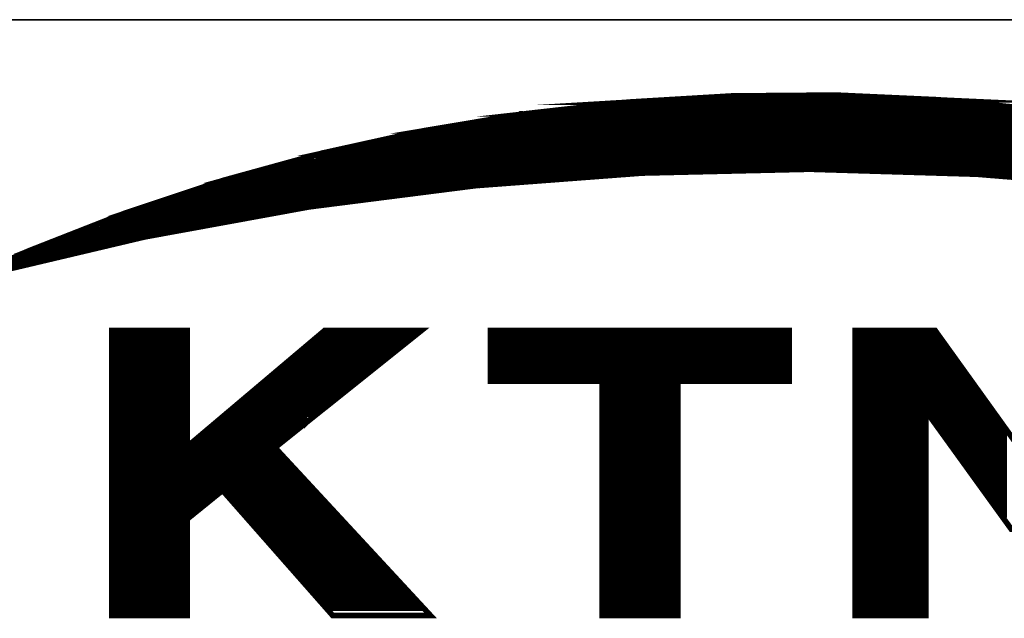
# Model space of a CAD drawing. Header units: millimetres. Extents: x 4497 to 11741, y 5958 to 12619.
# Tile 257 of 424: x 5432 to 5447, y 10687 to 10696. Entities that reach past the tile are written whole.
import ezdxf

# ---------------------------------------------------------------- set-up
doc = ezdxf.new("R2010")
doc.units = ezdxf.units.MM
doc.header["$LTSCALE"] = 0.8
doc.layers.get('0').update_dxf_attribs({"linetype": 'CONTINUOUS', "lineweight": 0})

# ---------------------------------------------------------------- blocks, each defined once
blk = doc.blocks.new('SMOOTH_0$0254')
at = {"const_width": 0.0127}
blk.add_lwpolyline([(-0.00635, 0, 1), (0.00635, 0, 1)], format="xyb", close=True, dxfattribs=at)
blk = doc.blocks.new('logo')
at = {"color": 7, "const_width": 0.3380740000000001}
for points in [[(-3495.641256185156, 5338.044347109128), (-3491.639675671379, 5339.830451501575), (-3485.860544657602, 5342.097428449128), (-3479.969875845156, 5344.063883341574), (-3473.984643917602, 5345.712619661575), (-3467.913597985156, 5347.052217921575), (-3461.790997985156, 5348.074097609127), (-3455.625486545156, 5348.769598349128), (-3449.425590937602, 5349.138862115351), (-3443.217123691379, 5349.190336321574), (-3437.008665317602, 5348.907010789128), (-3430.834528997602, 5348.305922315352)], [(-3424.737759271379, 5343.625939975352), (-3434.741670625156, 5344.441674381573), (-3444.771412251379, 5344.742285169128), (-3454.809725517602, 5344.51038947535), (-3464.813636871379, 5343.754718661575), (-3474.774636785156, 5342.483862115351), (-3484.649831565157, 5340.680605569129), (-3494.421882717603, 5338.370637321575)], [(-3456.762737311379, 5348.419217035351), (-3434.111797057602, 5348.419217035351)], [(-3435.295056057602, 5348.588236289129), (-3455.748497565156, 5348.588245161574)], [(-3463.777799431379, 5347.742998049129), (-3427.181288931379, 5347.743024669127)], [(-3426.843161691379, 5347.574014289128), (-3463.862238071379, 5347.574005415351)], [(-3421.603076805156, 5346.728838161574), (-3469.271519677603, 5346.728838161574)], [(-3470.623815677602, 5346.390728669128), (-3420.250798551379, 5346.390728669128)], [(-3474.342576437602, 5345.54557028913), (-3416.869987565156, 5345.545552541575)], [(-3418.222336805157, 5345.883635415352), (-3472.483213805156, 5345.88360879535)], [(-3476.201965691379, 5344.953914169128), (-3414.587979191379, 5344.953905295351)], [(-3475.525835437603, 5345.207496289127), (-3415.517656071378, 5345.207478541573)], [(-3478.737565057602, 5344.277739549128), (-3459.29831893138, 5344.277748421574)], [(-3467.750151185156, 5343.601618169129), (-3467.327540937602, 5343.601600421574)], [(-3482.709907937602, 5343.010041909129), (-3471.976049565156, 5343.010077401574)], [(-3482.033777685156, 5343.263570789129), (-3469.947632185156, 5343.263553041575)], [(-3481.273120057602, 5343.517152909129), (-3467.750168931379, 5343.517170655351)], [(-3472.060576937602, 5343.094533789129), (-3471.130882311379, 5343.094569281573)], [(-3469.863087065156, 5343.348107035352), (-3469.271466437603, 5343.348115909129)], [(-3483.555137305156, 5342.756459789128), (-3473.835509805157, 5342.756433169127)], [(-3473.920028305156, 5342.840969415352), (-3473.159326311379, 5342.840933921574)], [(-3486.006147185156, 5341.911239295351), (-3478.737582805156, 5341.911239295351)], [(-3484.822897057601, 5342.249331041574), (-3476.624575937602, 5342.249304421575)], [(-3487.189415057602, 5341.404172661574), (-3481.611202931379, 5341.404181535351)], [(-3486.682295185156, 5341.657737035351), (-3480.089861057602, 5341.657710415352)], [(-3483.132580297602, 5341.235135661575), (-3482.54095967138, 5341.235144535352)], [(-3481.611185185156, 5341.488646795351), (-3481.104074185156, 5341.488629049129)], [(-3480.005342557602, 5341.742220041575), (-3479.751787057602, 5341.742228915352)], [(-3488.457183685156, 5340.897052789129), (-3484.484805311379, 5340.897079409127)], [(-3487.865554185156, 5341.150581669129), (-3483.047999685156, 5341.150608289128)], [(-3484.400331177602, 5340.981544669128), (-3483.808710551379, 5340.981553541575)], [(-3492.683126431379, 5338.868555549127), (-3489.048822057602, 5340.558890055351)], [(-3489.386887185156, 5340.474478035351), (-3491.584359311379, 5339.544774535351)], [(-3491.415340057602, 5339.206682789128), (-3488.626220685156, 5340.55899653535)], [(-3490.401109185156, 5339.460220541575), (-3488.203637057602, 5340.558952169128)], [(-3489.133322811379, 5340.051867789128), (-3488.034600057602, 5340.051850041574)], [(-3488.626238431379, 5340.220895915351), (-3487.02038693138, 5340.220878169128)], [(-3488.372674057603, 5340.474486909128), (-3486.090665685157, 5340.474495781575)], [(-3493.612812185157, 5338.699571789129), (-3491.584359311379, 5339.629275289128)], [(-3486.344221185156, 5335.065267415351), (-3486.344221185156, 5318.161567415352)], [(-3486.090665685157, 5318.077048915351), (-3486.090665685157, 5334.980748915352)], [(-3485.837110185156, 5318.077048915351), (-3485.837110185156, 5334.980748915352)], [(-3485.583554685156, 5318.077048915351), (-3485.583554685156, 5334.980748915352)], [(-3485.329999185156, 5318.077048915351), (-3485.329999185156, 5334.980748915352)], [(-3485.076443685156, 5318.077048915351), (-3485.076443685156, 5334.980748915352)], [(-3484.822888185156, 5318.077048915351), (-3484.822888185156, 5334.980748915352)], [(-3484.569332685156, 5317.992530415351), (-3484.569332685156, 5334.896230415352)], [(-3484.315777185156, 5317.992530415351), (-3484.315777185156, 5334.896230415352)], [(-3484.062221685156, 5318.077048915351), (-3484.062221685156, 5334.980748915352)], [(-3483.893184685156, 5335.065267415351), (-3483.893184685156, 5317.992530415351)], [(-3483.724147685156, 5318.077048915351), (-3483.724147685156, 5334.980748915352)], [(-3483.470592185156, 5318.077048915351), (-3483.470592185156, 5334.980748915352)], [(-3483.217036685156, 5318.077048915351), (-3483.217036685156, 5334.980748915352)], [(-3482.963481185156, 5318.077048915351), (-3482.963481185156, 5334.980748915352)], [(-3482.709925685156, 5318.077048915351), (-3482.709925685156, 5334.980748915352)], [(-3482.456370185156, 5318.077048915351), (-3482.456370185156, 5334.980748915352)], [(-3482.202814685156, 5317.992530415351), (-3482.202814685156, 5334.896230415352)], [(-3474.173557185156, 5334.727193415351), (-3468.493913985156, 5334.727193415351)], [(-3463.862300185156, 5334.811711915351), (-3446.028896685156, 5334.811711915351)], [(-3441.802971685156, 5334.980748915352), (-3441.802971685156, 5318.077048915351)], [(-3441.549416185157, 5334.980748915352), (-3441.549416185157, 5318.077048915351)], [(-3441.295860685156, 5334.980748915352), (-3441.295860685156, 5318.077048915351)], [(-3441.042305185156, 5334.980748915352), (-3441.042305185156, 5318.077048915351)], [(-3440.788749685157, 5334.980748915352), (-3440.788749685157, 5318.077048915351)], [(-3440.535194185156, 5334.980748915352), (-3440.535194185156, 5318.077048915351)], [(-3440.281638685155, 5334.980748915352), (-3440.281638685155, 5318.077048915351)], [(-3439.943564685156, 5334.980748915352), (-3439.943564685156, 5318.077048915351)], [(-3439.690009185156, 5334.980748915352), (-3439.690009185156, 5318.077048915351)], [(-3439.436453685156, 5334.980748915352), (-3439.436453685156, 5318.077048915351)], [(-3439.182898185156, 5334.980748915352), (-3439.182898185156, 5318.077048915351)], [(-3438.929342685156, 5334.980748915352), (-3438.929342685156, 5318.077048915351)], [(-3438.675787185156, 5334.980748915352), (-3438.675787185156, 5318.077048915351)], [(-3438.422231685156, 5334.980748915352), (-3438.422231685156, 5318.077048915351)], [(-3438.168676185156, 5334.980748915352), (-3438.168676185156, 5318.077048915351)], [(-3437.915120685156, 5334.980748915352), (-3437.915120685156, 5318.077048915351)], [(-3437.661565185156, 5334.980748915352), (-3437.661565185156, 5330.163194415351)], [(-3437.408009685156, 5334.980748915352), (-3437.408009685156, 5329.909638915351)], [(-3437.154454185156, 5334.811711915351), (-3437.154454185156, 5329.487046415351)], [(-3474.680668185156, 5334.220082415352), (-3469.186965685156, 5334.220082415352)], [(-3474.427112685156, 5334.473637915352), (-3468.933410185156, 5334.473637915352)], [(-3446.028896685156, 5334.558156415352), (-3463.862300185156, 5334.558156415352)], [(-3446.028896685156, 5334.304600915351), (-3463.862300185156, 5334.304600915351)], [(-3436.900898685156, 5334.389119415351), (-3436.900898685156, 5329.233490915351)], [(-3475.356816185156, 5333.712971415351), (-3469.863113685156, 5333.712971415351)], [(-3475.103260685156, 5333.96652691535), (-3469.609558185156, 5333.96652691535)], [(-3446.028896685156, 5334.051045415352), (-3463.862300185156, 5334.051045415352)], [(-3446.028896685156, 5333.797489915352), (-3463.862300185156, 5333.797489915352)], [(-3446.028896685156, 5333.543934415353), (-3463.862300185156, 5333.543934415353)], [(-3436.647343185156, 5334.051045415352), (-3436.647343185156, 5328.895416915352)], [(-3436.393787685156, 5333.712971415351), (-3436.393787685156, 5328.55734291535)], [(-3476.286519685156, 5332.952304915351), (-3470.792817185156, 5332.952304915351)], [(-3475.948445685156, 5333.205860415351), (-3470.454743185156, 5333.205860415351)], [(-3475.610371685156, 5333.459415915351), (-3470.201187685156, 5333.459415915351)], [(-3446.028896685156, 5333.290378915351), (-3463.862300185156, 5333.290378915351)], [(-3446.028896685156, 5333.036823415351), (-3463.862300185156, 5333.036823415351)], [(-3436.140232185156, 5333.374897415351), (-3436.140232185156, 5328.134750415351)], [(-3435.886676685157, 5332.952304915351), (-3435.886676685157, 5327.796676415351)], [(-3476.878149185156, 5332.445193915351), (-3471.468965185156, 5332.445193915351)], [(-3476.540075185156, 5332.698749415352), (-3471.215409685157, 5332.698749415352)], [(-3446.028896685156, 5332.783267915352), (-3463.862300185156, 5332.783267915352)], [(-3446.028896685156, 5332.529712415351), (-3463.862300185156, 5332.529712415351)], [(-3435.633121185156, 5332.698749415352), (-3435.633121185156, 5327.374083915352)], [(-3477.469778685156, 5331.938082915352), (-3472.145113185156, 5331.938082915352)], [(-3477.216223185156, 5332.191638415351), (-3471.722520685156, 5332.191638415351)], [(-3446.028896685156, 5332.276156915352), (-3463.862300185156, 5332.276156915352)], [(-3457.016301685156, 5332.022601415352), (-3457.016301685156, 5318.077048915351)], [(-3456.762746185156, 5332.022601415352), (-3456.762746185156, 5318.077048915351)], [(-3456.509190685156, 5332.022601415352), (-3456.509190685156, 5318.077048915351)], [(-3456.255635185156, 5332.022601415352), (-3456.255635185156, 5318.077048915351)], [(-3456.002079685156, 5332.022601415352), (-3456.002079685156, 5318.077048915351)], [(-3455.748524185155, 5332.022601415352), (-3455.748524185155, 5318.077048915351)], [(-3455.494968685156, 5332.022601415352), (-3455.494968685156, 5318.077048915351)], [(-3455.241413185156, 5332.022601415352), (-3455.241413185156, 5318.077048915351)], [(-3454.987857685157, 5332.022601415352), (-3454.987857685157, 5318.077048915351)], [(-3454.734302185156, 5332.022601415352), (-3454.734302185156, 5318.077048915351)], [(-3454.480746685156, 5332.022601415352), (-3454.480746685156, 5318.077048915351)], [(-3454.227191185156, 5332.022601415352), (-3454.227191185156, 5318.077048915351)], [(-3453.973635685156, 5332.022601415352), (-3453.973635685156, 5318.077048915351)], [(-3453.720080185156, 5332.022601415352), (-3453.720080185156, 5318.077048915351)], [(-3453.466524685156, 5332.022601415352), (-3453.466524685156, 5318.077048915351)], [(-3453.212969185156, 5332.022601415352), (-3453.212969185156, 5318.077048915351)], [(-3452.959413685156, 5332.022601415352), (-3452.959413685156, 5318.077048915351)], [(-3435.379565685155, 5332.276156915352), (-3435.379565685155, 5327.036009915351)], [(-3435.126010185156, 5331.938082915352), (-3435.126010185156, 5326.697935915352)], [(-3478.061408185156, 5331.430971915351), (-3472.736742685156, 5331.430971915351)], [(-3477.723334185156, 5331.68452741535), (-3472.398668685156, 5331.68452741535)], [(-3434.872454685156, 5331.60000891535), (-3434.872454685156, 5326.35986191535)], [(-3434.618899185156, 5331.261934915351), (-3434.618899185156, 5325.937269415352)], [(-3478.991111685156, 5330.670305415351), (-3473.666446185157, 5330.670305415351)], [(-3478.653037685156, 5330.923860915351), (-3473.412890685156, 5330.923860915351)], [(-3478.399482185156, 5331.177416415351), (-3473.074816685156, 5331.177416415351)], [(-3434.365343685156, 5330.923860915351), (-3434.365343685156, 5325.68371391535)], [(-3479.498222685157, 5330.163194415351), (-3474.342594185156, 5330.163194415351)], [(-3479.244667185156, 5330.416749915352), (-3474.004520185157, 5330.416749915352)], [(-3434.111788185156, 5330.585786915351), (-3434.111788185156, 5325.26112141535)], [(-3433.858232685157, 5330.247712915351), (-3433.858232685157, 5325.007565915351)], [(-3480.174370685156, 5329.656083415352), (-3474.934223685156, 5329.656083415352), (-3474.934223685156, 5329.571564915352), (-3474.849705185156, 5329.656083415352)], [(-3479.836296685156, 5329.909638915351), (-3474.680668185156, 5329.909638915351)], [(-3433.604677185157, 5329.909638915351), (-3433.604677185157, 5324.584973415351)], [(-3433.351121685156, 5329.487046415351), (-3433.351121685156, 5324.331417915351)], [(-3481.104074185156, 5328.895416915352), (-3475.948445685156, 5328.895416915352)], [(-3480.766000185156, 5329.148972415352), (-3475.610371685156, 5329.148972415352)], [(-3480.427926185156, 5329.402527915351), (-3475.272297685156, 5329.402527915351)], [(-3433.097566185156, 5329.148972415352), (-3433.097566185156, 5323.908825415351)], [(-3481.695703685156, 5328.38830591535), (-3476.540075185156, 5328.38830591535)], [(-3481.442148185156, 5328.641861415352), (-3476.202001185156, 5328.641861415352)], [(-3482.202814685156, 5327.796676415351), (-3476.709112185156, 5327.796676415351)], [(-3482.371851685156, 5327.374083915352), (-3476.286519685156, 5327.374083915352)], [(-3482.202814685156, 5327.543120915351), (-3476.455556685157, 5327.543120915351)], [(-3482.202814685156, 5327.205046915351), (-3476.117482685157, 5327.205046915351)], [(-3482.371851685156, 5327.036009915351), (-3476.117482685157, 5327.036009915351)], [(-3482.287333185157, 5326.866972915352), (-3475.863927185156, 5326.866972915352)], [(-3482.287333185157, 5326.528898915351), (-3475.525853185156, 5326.528898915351)], [(-3475.441334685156, 5326.35986191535), (-3482.371851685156, 5326.35986191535)], [(-3482.371851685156, 5326.190824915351), (-3475.272297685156, 5326.190824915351)], [(-3482.287333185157, 5325.937269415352), (-3475.018742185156, 5325.937269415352)], [(-3482.202814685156, 5325.68371391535), (-3474.765186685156, 5325.68371391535)], [(-3482.456370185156, 5325.26112141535), (-3480.427926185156, 5325.26112141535)], [(-3482.287333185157, 5325.092084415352), (-3480.681481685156, 5325.092084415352)], [(-3482.287333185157, 5324.923047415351), (-3480.850518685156, 5324.923047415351)], [(-3482.202814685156, 5324.754010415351), (-3481.019555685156, 5324.754010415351)], [(-3479.667259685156, 5325.26112141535), (-3474.427112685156, 5325.26112141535)], [(-3479.498222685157, 5325.007565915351), (-3474.173557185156, 5325.007565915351)], [(-3479.160148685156, 5324.754010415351), (-3473.920001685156, 5324.754010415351)], [(-3482.371851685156, 5324.246899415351), (-3481.526666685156, 5324.246899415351)], [(-3482.287333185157, 5324.500454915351), (-3481.273111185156, 5324.500454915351)], [(-3478.991111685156, 5324.500454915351), (-3473.666446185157, 5324.500454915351)], [(-3478.737556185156, 5324.246899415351), (-3473.497409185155, 5324.246899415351)], [(-3482.371851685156, 5324.077862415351), (-3481.864740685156, 5324.077862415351)], [(-3478.568519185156, 5323.993343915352), (-3473.243853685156, 5323.993343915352)], [(-3478.399482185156, 5323.739788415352), (-3472.990298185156, 5323.739788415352)], [(-3478.145926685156, 5323.486232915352), (-3472.736742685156, 5323.486232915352)], [(-3477.892371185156, 5323.232677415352), (-3472.483187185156, 5323.232677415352)], [(-3477.723334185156, 5322.979121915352), (-3472.314150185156, 5322.979121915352)], [(-3477.469778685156, 5322.725566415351), (-3472.060594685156, 5322.725566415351)], [(-3477.216223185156, 5322.472010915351), (-3471.807039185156, 5322.472010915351)], [(-3476.962667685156, 5322.218455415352), (-3471.638002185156, 5322.218455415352)], [(-3476.793630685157, 5321.964899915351), (-3471.384446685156, 5321.964899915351)], [(-3476.540075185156, 5321.711344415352), (-3471.130891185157, 5321.711344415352)], [(-3476.371038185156, 5321.457788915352), (-3470.877335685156, 5321.457788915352)], [(-3476.117482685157, 5321.20423341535), (-3470.623780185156, 5321.20423341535)], [(-3475.863927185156, 5320.950677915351), (-3470.370224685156, 5320.950677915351)], [(-3475.694890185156, 5320.697122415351), (-3470.201187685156, 5320.697122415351)], [(-3475.441334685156, 5320.443566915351), (-3469.947632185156, 5320.443566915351)], [(-3475.187779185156, 5320.190011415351), (-3469.694076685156, 5320.190011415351)], [(-3475.018742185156, 5319.936455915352), (-3469.525039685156, 5319.936455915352)], [(-3474.849705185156, 5319.682900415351), (-3469.271484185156, 5319.682900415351)], [(-3474.596149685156, 5319.429344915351), (-3469.017928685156, 5319.429344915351)], [(-3474.258075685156, 5319.175789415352), (-3468.764373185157, 5319.175789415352)], [(-3474.089038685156, 5318.922233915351), (-3468.510817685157, 5318.922233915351)], [(-3473.920001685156, 5318.668678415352), (-3468.257262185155, 5318.668678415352)], [(-3473.666446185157, 5318.415122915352), (-3468.003706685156, 5318.415122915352)]]:
    blk.add_lwpolyline(points, dxfattribs=at)
for points in [[(-3455.616897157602, 5348.761062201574), (-3453.313166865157, 5348.898430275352), (-3437.008665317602, 5348.898465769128), (-3435.597503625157, 5348.761071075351)], [(-3453.313113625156, 5348.898474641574), (-3449.425590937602, 5349.130317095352), (-3442.089864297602, 5349.130325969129), (-3437.017245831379, 5348.898483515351)], [(-3449.417019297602, 5349.130317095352), (-3443.217150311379, 5349.181835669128), (-3443.217150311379, 5349.181835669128), (-3442.089917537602, 5349.130290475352)], [(-3459.730095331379, 5348.297359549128), (-3455.625504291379, 5348.761062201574), (-3435.597459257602, 5348.761062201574), (-3430.834528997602, 5348.297324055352)], [(-3465.909848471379, 5347.378517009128), (-3461.850981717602, 5348.056874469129), (-3429.227896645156, 5348.056901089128), (-3424.694803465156, 5347.378517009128)], [(-3461.782435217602, 5348.065499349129), (-3459.730113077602, 5348.297341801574), (-3430.834582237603, 5348.297395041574), (-3429.285307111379, 5348.065463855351)], [(-3461.850937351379, 5348.056883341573), (-3461.799578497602, 5348.065454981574), (-3461.799578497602, 5348.065454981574), (-3461.790980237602, 5348.056909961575)], [(-3461.790980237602, 5348.056927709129), (-3461.791006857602, 5348.065579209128), (-3429.285262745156, 5348.065508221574), (-3429.227887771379, 5348.056918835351)], [(-3467.913535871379, 5347.043664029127), (-3465.909759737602, 5347.378579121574), (-3424.694767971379, 5347.378552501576), (-3423.059510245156, 5347.043681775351)], [(-3472.035696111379, 5346.133419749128), (-3467.922151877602, 5347.043655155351), (-3423.059563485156, 5347.043690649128), (-3418.615088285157, 5346.133446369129)], [(-3473.976054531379, 5345.704110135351), (-3472.035687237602, 5346.133455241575), (-3418.606569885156, 5346.133472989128), (-3416.957576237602, 5345.704101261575)], [(-3477.436255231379, 5344.750927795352), (-3473.976072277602, 5345.704092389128), (-3416.957567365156, 5345.704074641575), (-3413.296802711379, 5344.750927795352)], [(-3479.961224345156, 5344.055347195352), (-3478.277873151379, 5344.519049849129), (-3454.809663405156, 5344.519058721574), (-3460.948439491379, 5344.055347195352)], [(-3478.277908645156, 5344.519032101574), (-3477.436228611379, 5344.750910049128), (-3444.779966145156, 5344.750847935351), (-3454.809690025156, 5344.519032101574)], [(-3438.576601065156, 5344.570577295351), (-3444.771465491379, 5344.750874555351), (-3413.296784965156, 5344.750883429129), (-3412.604247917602, 5344.570577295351)], [(-3434.741688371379, 5344.45893301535), (-3438.576592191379, 5344.570559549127), (-3412.604212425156, 5344.570586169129), (-3412.250911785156, 5344.458906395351)], [(-3424.737741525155, 5343.634582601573), (-3434.733107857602, 5344.458950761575), (-3412.250876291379, 5344.458959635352), (-3409.641646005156, 5343.634600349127)], [(-3484.644720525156, 5342.492486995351), (-3480.843171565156, 5343.763352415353), (-3464.822235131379, 5343.763352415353), (-3474.774663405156, 5342.492513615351)], [(-3480.843153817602, 5343.763334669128), (-3480.81747439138, 5343.771915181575), (-3464.813654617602, 5343.771888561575), (-3464.822226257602, 5343.763325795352)], [(-3480.817518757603, 5343.771986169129), (-3479.969849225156, 5344.055382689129), (-3460.948563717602, 5344.055338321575), (-3464.700004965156, 5343.771968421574)], [(-3464.813645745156, 5343.763396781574), (-3464.813672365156, 5343.772048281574), (-3464.699960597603, 5343.772012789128), (-3464.813645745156, 5343.763396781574)], [(-3485.851981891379, 5342.088901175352), (-3484.644729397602, 5342.492495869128), (-3474.774654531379, 5342.492495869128), (-3476.984806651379, 5342.088892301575)], [(-3489.423436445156, 5340.689150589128), (-3485.860580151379, 5342.088839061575), (-3476.984815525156, 5342.088839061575), (-3484.649813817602, 5340.689132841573)], [(-3491.631095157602, 5339.821888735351), (-3489.423418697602, 5340.689168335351), (-3484.658412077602, 5340.689248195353), (-3488.321022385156, 5339.821853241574)], [(-3494.873464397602, 5338.379306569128), (-3491.631121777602, 5339.821933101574), (-3488.321049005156, 5339.821924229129), (-3494.413319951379, 5338.379297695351)], [(-3486.616242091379, 5328.091972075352), (-3486.616242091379, 5335.064646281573), (-3482.108020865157, 5335.06465515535), (-3482.108003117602, 5328.091989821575)], [(-3482.108011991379, 5328.091954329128), (-3473.855820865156, 5335.06465515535), (-3468.050966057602, 5335.064664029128), (-3476.771119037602, 5328.091936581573)], [(-3463.911981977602, 5332.03338251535), (-3463.911955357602, 5335.064619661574), (-3445.99933961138, 5335.064610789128), (-3445.999330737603, 5332.03338251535)], [(-3442.032116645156, 5330.135669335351), (-3442.032098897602, 5335.064637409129), (-3437.240543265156, 5335.064637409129), (-3433.702567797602, 5330.135669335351)], [(-3457.222677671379, 5317.976372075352), (-3457.22273091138, 5332.033426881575), (-3452.680143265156, 5332.033444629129), (-3452.680116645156, 5317.976345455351)], [(-3442.032152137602, 5317.967791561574), (-3442.032161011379, 5330.135669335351), (-3437.807291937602, 5330.135722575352), (-3437.807291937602, 5317.96777381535)], [(-3432.668913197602, 5323.137209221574), (-3437.721469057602, 5330.135660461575), (-3433.702594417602, 5330.13569595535), (-3428.679231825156, 5323.137191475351)], [(-3486.616206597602, 5328.040453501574), (-3486.616215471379, 5328.091980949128), (-3476.771083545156, 5328.091980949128), (-3476.835503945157, 5328.040435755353)], [(-3486.616215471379, 5325.472865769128), (-3486.616206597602, 5328.040418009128), (-3476.835512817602, 5328.040409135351), (-3474.458408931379, 5325.472892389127)], [(-3486.616233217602, 5323.746860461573), (-3486.616233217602, 5325.472901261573), (-3479.978411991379, 5325.472919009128), (-3482.107994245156, 5323.746878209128)], [(-3473.37497493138, 5317.967720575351), (-3479.978474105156, 5325.472803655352), (-3474.458488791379, 5325.472803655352), (-3467.510038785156, 5317.967711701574)], [(-3486.616277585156, 5317.967782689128), (-3486.616286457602, 5323.746869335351), (-3482.108065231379, 5323.746869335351), (-3482.108038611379, 5317.967800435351)]]:
    blk.add_lwpolyline(points, close=True, dxfattribs=at)
at = {"color": 7, "xscale": 13.31, "yscale": 13.31, "zscale": 13.31}
for p in [(-3453.313166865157, 5348.89843027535), (-3453.313113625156, 5348.898474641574), (-3449.425590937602, 5349.13886211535), (-3449.425590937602, 5349.130317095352), (-3449.417019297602, 5349.130317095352), (-3443.217150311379, 5349.181835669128), (-3443.217150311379, 5349.181835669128), (-3443.217123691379, 5349.190336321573), (-3442.089917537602, 5349.130290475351), (-3442.089864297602, 5349.130325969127), (-3437.017245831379, 5348.898483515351), (-3437.008665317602, 5348.907010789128), (-3437.008665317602, 5348.898465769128), (-3456.762737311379, 5348.41921703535), (-3455.748497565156, 5348.588245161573), (-3455.625504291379, 5348.761062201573), (-3455.625486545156, 5348.769598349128), (-3455.616897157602, 5348.761062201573), (-3435.597503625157, 5348.761071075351), (-3435.597459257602, 5348.761062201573), (-3435.295056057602, 5348.588236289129), (-3434.111797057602, 5348.41921703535), (-3463.777799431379, 5347.742998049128), (-3461.850981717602, 5348.056874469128), (-3461.850937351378, 5348.056883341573), (-3461.799578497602, 5348.065454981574), (-3461.799578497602, 5348.065454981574), (-3461.791006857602, 5348.065579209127), (-3461.790997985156, 5348.074097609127), (-3461.790980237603, 5348.056927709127), (-3461.790980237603, 5348.056909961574), (-3461.782435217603, 5348.065499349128), (-3459.730113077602, 5348.297341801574), (-3459.730095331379, 5348.297359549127), (-3465.909848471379, 5347.378517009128), (-3465.909759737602, 5347.378579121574), (-3463.862238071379, 5347.574005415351), (-3469.271519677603, 5346.728838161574), (-3467.922151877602, 5347.04365515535), (-3467.913597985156, 5347.052217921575), (-3467.913535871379, 5347.043664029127), (-3472.035696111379, 5346.133419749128), (-3472.035687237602, 5346.133455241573), (-3470.623815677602, 5346.390728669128), (-3474.342576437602, 5345.545570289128), (-3473.984643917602, 5345.712619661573), (-3473.976072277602, 5345.704092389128), (-3473.97605453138, 5345.70411013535), (-3472.483213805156, 5345.88360879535), (-3476.201965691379, 5344.953914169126), (-3475.525835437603, 5345.207496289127), (-3478.737565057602, 5344.277739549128), (-3478.277908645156, 5344.519032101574), (-3478.277873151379, 5344.519049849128), (-3477.43625523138, 5344.750927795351), (-3477.436228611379, 5344.750910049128), (-3459.29831893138, 5344.277748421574), (-3454.809725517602, 5344.51038947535), (-3454.809690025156, 5344.519032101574), (-3454.809663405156, 5344.519058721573), (-3444.779966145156, 5344.750847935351), (-3444.771465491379, 5344.75087455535), (-3444.771412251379, 5344.742285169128), (-3438.576601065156, 5344.570577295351), (-3438.576592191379, 5344.570559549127), (-3434.741688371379, 5344.458933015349), (-3434.741670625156, 5344.441674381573), (-3434.733107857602, 5344.458950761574), (-3480.843171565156, 5343.763352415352), (-3480.843153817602, 5343.763334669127), (-3480.817518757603, 5343.771986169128), (-3480.81747439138, 5343.771915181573), (-3479.969875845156, 5344.063883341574), (-3479.969849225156, 5344.055382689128), (-3479.961224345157, 5344.05534719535), (-3467.750151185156, 5343.601618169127), (-3467.327540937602, 5343.601600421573), (-3464.822235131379, 5343.763352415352), (-3464.822226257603, 5343.763325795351), (-3464.813672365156, 5343.772048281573), (-3464.813654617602, 5343.771888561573), (-3464.813645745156, 5343.763396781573), (-3464.813645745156, 5343.763396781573), (-3464.813636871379, 5343.754718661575), (-3464.700004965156, 5343.771968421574), (-3464.699960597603, 5343.772012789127), (-3460.948563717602, 5344.055338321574), (-3460.948439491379, 5344.05534719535), (-3482.709907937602, 5343.010041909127), (-3482.033777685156, 5343.263570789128), (-3481.273120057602, 5343.517152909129), (-3472.060576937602, 5343.094533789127), (-3471.976049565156, 5343.010077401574), (-3471.130882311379, 5343.094569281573), (-3469.947632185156, 5343.263553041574), (-3469.863087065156, 5343.34810703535), (-3469.271466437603, 5343.348115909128), (-3467.750168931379, 5343.51717065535), (-3484.644729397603, 5342.492495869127), (-3484.644720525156, 5342.492486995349), (-3483.555137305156, 5342.756459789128), (-3474.774663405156, 5342.492513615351), (-3474.774654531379, 5342.492495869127), (-3474.774636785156, 5342.48386211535), (-3473.920028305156, 5342.840969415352), (-3473.835509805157, 5342.756433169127), (-3473.159326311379, 5342.840933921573), (-3486.006147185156, 5341.911239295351), (-3485.860580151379, 5342.088839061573), (-3485.860544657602, 5342.097428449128), (-3485.851981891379, 5342.08890117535), (-3484.822897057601, 5342.249331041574), (-3478.737582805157, 5341.911239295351), (-3476.984815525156, 5342.088839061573), (-3476.984806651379, 5342.088892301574), (-3476.624575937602, 5342.249304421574), (-3487.189415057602, 5341.404172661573), (-3486.682295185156, 5341.65773703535), (-3483.132580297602, 5341.235135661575), (-3482.54095967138, 5341.235144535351), (-3481.611202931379, 5341.40418153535), (-3481.611185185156, 5341.488646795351), (-3481.104074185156, 5341.488629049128), (-3480.089861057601, 5341.657710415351), (-3480.005342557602, 5341.742220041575), (-3479.751787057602, 5341.742228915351), (-3489.423436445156, 5340.689150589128), (-3489.423418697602, 5340.689168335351), (-3488.457183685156, 5340.897052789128), (-3487.865554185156, 5341.150581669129), (-3484.658412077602, 5340.68924819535), (-3484.649831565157, 5340.680605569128), (-3484.649813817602, 5340.689132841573), (-3484.484805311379, 5340.897079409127), (-3484.400331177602, 5340.981544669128), (-3483.80871055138, 5340.981553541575), (-3483.047999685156, 5341.150608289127), (-3489.386887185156, 5340.474478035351), (-3489.133322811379, 5340.051867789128), (-3489.048822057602, 5340.558890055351), (-3488.626238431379, 5340.22089591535), (-3488.626220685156, 5340.55899653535), (-3488.372674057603, 5340.474486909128), (-3488.203637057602, 5340.558952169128), (-3488.034600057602, 5340.051850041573), (-3487.02038693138, 5340.220878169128), (-3486.090665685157, 5340.474495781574), (-3491.639675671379, 5339.830451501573), (-3491.631121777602, 5339.821933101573), (-3491.631095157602, 5339.821888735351), (-3491.584359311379, 5339.629275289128), (-3491.584359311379, 5339.54477453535), (-3490.401109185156, 5339.460220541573), (-3488.321049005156, 5339.821924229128), (-3488.321022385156, 5339.821853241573), (-3491.415340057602, 5339.206682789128), (-3486.616242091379, 5335.064646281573), (-3486.344221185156, 5335.06526741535), (-3486.090665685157, 5334.980748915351), (-3485.837110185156, 5334.980748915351), (-3485.583554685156, 5334.980748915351), (-3485.329999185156, 5334.980748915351), (-3485.076443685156, 5334.980748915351), (-3484.822888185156, 5334.980748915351), (-3484.569332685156, 5334.89623041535), (-3484.315777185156, 5334.89623041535), (-3484.062221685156, 5334.980748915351), (-3483.893184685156, 5335.06526741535), (-3483.724147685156, 5334.980748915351), (-3483.470592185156, 5334.980748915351), (-3483.217036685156, 5334.980748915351), (-3482.963481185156, 5334.980748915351), (-3482.709925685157, 5334.980748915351), (-3482.456370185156, 5334.980748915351), (-3482.202814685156, 5334.89623041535), (-3482.108020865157, 5335.06465515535), (-3474.173557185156, 5334.72719341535), (-3473.855820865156, 5335.06465515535), (-3468.493913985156, 5334.72719341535), (-3468.050966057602, 5335.064664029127), (-3463.911955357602, 5335.064619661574), (-3463.862300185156, 5334.81171191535), (-3446.028896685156, 5334.81171191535), (-3445.99933961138, 5335.064610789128), (-3442.032098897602, 5335.064637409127), (-3441.802971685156, 5334.980748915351), (-3441.549416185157, 5334.980748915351), (-3441.295860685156, 5334.980748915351), (-3441.042305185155, 5334.980748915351), (-3440.788749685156, 5334.980748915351), (-3440.535194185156, 5334.980748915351), (-3440.281638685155, 5334.980748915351), (-3439.943564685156, 5334.980748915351), (-3439.690009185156, 5334.980748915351), (-3439.436453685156, 5334.980748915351), (-3439.182898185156, 5334.980748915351), (-3438.929342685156, 5334.980748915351), (-3438.675787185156, 5334.980748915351), (-3438.422231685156, 5334.980748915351), (-3438.168676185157, 5334.980748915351), (-3437.915120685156, 5334.980748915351), (-3437.661565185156, 5334.980748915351), (-3437.408009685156, 5334.980748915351), (-3437.240543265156, 5335.064637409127), (-3437.154454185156, 5334.81171191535), (-3474.680668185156, 5334.220082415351), (-3474.427112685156, 5334.473637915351), (-3469.186965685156, 5334.220082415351), (-3468.933410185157, 5334.473637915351), (-3463.862300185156, 5334.558156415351), (-3463.862300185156, 5334.30460091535), (-3446.028896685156, 5334.558156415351), (-3446.028896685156, 5334.30460091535), (-3436.900898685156, 5334.38911941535), (-3475.356816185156, 5333.712971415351), (-3475.103260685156, 5333.96652691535), (-3469.863113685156, 5333.712971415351), (-3469.609558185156, 5333.96652691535), (-3463.862300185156, 5334.051045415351), (-3463.862300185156, 5333.797489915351), (-3463.862300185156, 5333.543934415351), (-3446.028896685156, 5334.051045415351), (-3446.028896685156, 5333.797489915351), (-3446.028896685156, 5333.543934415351), (-3436.647343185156, 5334.051045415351), (-3436.393787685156, 5333.712971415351), (-3476.286519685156, 5332.952304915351), (-3475.948445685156, 5333.205860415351), (-3475.610371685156, 5333.459415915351), (-3470.792817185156, 5332.952304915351), (-3470.454743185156, 5333.205860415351), (-3470.201187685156, 5333.459415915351), (-3463.862300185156, 5333.290378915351), (-3463.862300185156, 5333.036823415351), (-3446.028896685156, 5333.290378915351), (-3446.028896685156, 5333.036823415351), (-3436.140232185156, 5333.374897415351), (-3435.886676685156, 5332.952304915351), (-3476.878149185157, 5332.44519391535), (-3476.540075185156, 5332.698749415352), (-3471.468965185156, 5332.44519391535), (-3471.215409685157, 5332.698749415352), (-3463.862300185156, 5332.783267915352), (-3463.862300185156, 5332.529712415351), (-3446.028896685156, 5332.783267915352), (-3446.028896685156, 5332.529712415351), (-3435.633121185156, 5332.698749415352), (-3477.469778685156, 5331.938082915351), (-3477.216223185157, 5332.19163841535), (-3472.145113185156, 5331.938082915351), (-3471.722520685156, 5332.19163841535), (-3463.911981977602, 5332.03338251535), (-3463.862300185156, 5332.276156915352), (-3457.22273091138, 5332.033426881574), (-3457.016301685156, 5332.022601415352), (-3456.762746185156, 5332.022601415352), (-3456.509190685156, 5332.022601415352), (-3456.255635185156, 5332.022601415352), (-3456.002079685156, 5332.022601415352), (-3455.748524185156, 5332.022601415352), (-3455.494968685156, 5332.022601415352), (-3455.241413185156, 5332.022601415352), (-3454.987857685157, 5332.022601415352), (-3454.734302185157, 5332.022601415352), (-3454.480746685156, 5332.022601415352), (-3454.227191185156, 5332.022601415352), (-3453.973635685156, 5332.022601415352), (-3453.720080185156, 5332.022601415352), (-3453.466524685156, 5332.022601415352), (-3453.212969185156, 5332.022601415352), (-3452.959413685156, 5332.022601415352), (-3452.680143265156, 5332.033444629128), (-3446.028896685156, 5332.276156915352), (-3445.999330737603, 5332.03338251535), (-3435.379565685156, 5332.276156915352), (-3435.126010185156, 5331.938082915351), (-3478.061408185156, 5331.430971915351), (-3477.723334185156, 5331.68452741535), (-3472.736742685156, 5331.430971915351), (-3472.398668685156, 5331.68452741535), (-3434.872454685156, 5331.60000891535), (-3434.618899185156, 5331.261934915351), (-3478.991111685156, 5330.670305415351), (-3478.653037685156, 5330.923860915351), (-3478.399482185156, 5331.177416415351), (-3473.666446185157, 5330.670305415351), (-3473.412890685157, 5330.923860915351), (-3473.074816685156, 5331.177416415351), (-3434.365343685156, 5330.923860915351), (-3479.498222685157, 5330.16319441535), (-3479.244667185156, 5330.416749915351), (-3474.342594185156, 5330.16319441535), (-3474.004520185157, 5330.416749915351), (-3442.032161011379, 5330.135669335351), (-3442.032116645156, 5330.135669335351), (-3437.807291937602, 5330.135722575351), (-3437.721469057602, 5330.135660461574), (-3437.661565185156, 5330.16319441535), (-3434.111788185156, 5330.585786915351), (-3433.858232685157, 5330.247712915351), (-3433.702594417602, 5330.13569595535), (-3433.702567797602, 5330.135669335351), (-3480.174370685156, 5329.656083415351), (-3479.836296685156, 5329.90963891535), (-3474.934223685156, 5329.656083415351), (-3474.934223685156, 5329.571564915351), (-3474.849705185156, 5329.656083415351), (-3474.680668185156, 5329.90963891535), (-3437.408009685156, 5329.90963891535), (-3437.154454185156, 5329.48704641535), (-3433.604677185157, 5329.90963891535), (-3433.351121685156, 5329.48704641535), (-3481.104074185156, 5328.895416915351), (-3480.766000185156, 5329.148972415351), (-3480.427926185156, 5329.40252791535), (-3475.948445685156, 5328.895416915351), (-3475.610371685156, 5329.148972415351), (-3475.272297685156, 5329.40252791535), (-3436.900898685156, 5329.233490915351), (-3436.647343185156, 5328.895416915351), (-3433.097566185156, 5329.148972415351), (-3481.695703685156, 5328.38830591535), (-3481.442148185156, 5328.64186141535), (-3476.540075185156, 5328.38830591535), (-3476.202001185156, 5328.64186141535), (-3436.393787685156, 5328.55734291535), (-3486.616242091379, 5328.09197207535), (-3486.616215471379, 5328.091980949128), (-3486.616206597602, 5328.040453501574), (-3486.616206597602, 5328.040418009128), (-3482.202814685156, 5327.796676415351), (-3482.108011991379, 5328.091954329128), (-3482.108003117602, 5328.091989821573), (-3476.835512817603, 5328.04040913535), (-3476.835503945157, 5328.040435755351), (-3476.771119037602, 5328.091936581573), (-3476.771083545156, 5328.091980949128), (-3476.709112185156, 5327.796676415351), (-3436.140232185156, 5328.134750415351), (-3435.886676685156, 5327.796676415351), (-3482.371851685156, 5327.374083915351), (-3482.202814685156, 5327.543120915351), (-3482.202814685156, 5327.20504691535), (-3476.455556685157, 5327.543120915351), (-3476.286519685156, 5327.374083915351), (-3476.117482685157, 5327.20504691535), (-3435.633121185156, 5327.374083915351), (-3482.371851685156, 5327.03600991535), (-3482.287333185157, 5326.86697291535), (-3482.287333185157, 5326.528898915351), (-3476.117482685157, 5327.03600991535), (-3475.863927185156, 5326.86697291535), (-3475.525853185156, 5326.528898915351), (-3435.379565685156, 5327.03600991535), (-3435.126010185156, 5326.697935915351), (-3482.371851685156, 5326.35986191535), (-3482.371851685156, 5326.190824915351), (-3482.287333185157, 5325.937269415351), (-3475.441334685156, 5326.35986191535), (-3475.272297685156, 5326.190824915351), (-3475.018742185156, 5325.937269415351), (-3434.872454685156, 5326.35986191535), (-3434.618899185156, 5325.937269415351), (-3486.616233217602, 5325.472901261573), (-3486.616215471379, 5325.472865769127), (-3482.202814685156, 5325.68371391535), (-3479.978474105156, 5325.47280365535), (-3479.978411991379, 5325.472919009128), (-3474.765186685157, 5325.68371391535), (-3474.458488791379, 5325.47280365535), (-3474.458408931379, 5325.472892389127), (-3434.365343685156, 5325.68371391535), (-3482.456370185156, 5325.26112141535), (-3482.287333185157, 5325.092084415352), (-3482.287333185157, 5324.923047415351), (-3482.202814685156, 5324.754010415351), (-3481.019555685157, 5324.754010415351), (-3480.850518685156, 5324.923047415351), (-3480.681481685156, 5325.092084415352), (-3480.427926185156, 5325.26112141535), (-3479.667259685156, 5325.26112141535), (-3479.498222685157, 5325.007565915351), (-3479.160148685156, 5324.754010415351), (-3474.427112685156, 5325.26112141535), (-3474.173557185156, 5325.007565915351), (-3473.920001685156, 5324.754010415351), (-3434.111788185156, 5325.26112141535), (-3433.858232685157, 5325.007565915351), (-3482.371851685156, 5324.246899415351), (-3482.287333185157, 5324.50045491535), (-3481.526666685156, 5324.246899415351), (-3481.273111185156, 5324.50045491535), (-3478.991111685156, 5324.50045491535), (-3478.737556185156, 5324.246899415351), (-3473.666446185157, 5324.50045491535), (-3473.497409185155, 5324.246899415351), (-3433.604677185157, 5324.58497341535), (-3433.351121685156, 5324.33141791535), (-3486.616286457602, 5323.74686933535), (-3486.616233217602, 5323.746860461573), (-3482.371851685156, 5324.07786241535), (-3482.108065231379, 5323.74686933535), (-3482.107994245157, 5323.746878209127), (-3481.864740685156, 5324.07786241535), (-3478.568519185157, 5323.993343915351), (-3478.399482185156, 5323.73978841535), (-3473.243853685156, 5323.993343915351), (-3472.990298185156, 5323.73978841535), (-3433.097566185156, 5323.90882541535), (-3478.145926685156, 5323.48623291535), (-3477.892371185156, 5323.232677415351), (-3477.723334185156, 5322.979121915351), (-3472.736742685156, 5323.48623291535), (-3472.483187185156, 5323.232677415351), (-3472.314150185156, 5322.979121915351), (-3477.469778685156, 5322.725566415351), (-3477.216223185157, 5322.472010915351), (-3472.060594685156, 5322.725566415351), (-3471.807039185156, 5322.472010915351), (-3476.962667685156, 5322.218455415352), (-3476.793630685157, 5321.964899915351), (-3471.638002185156, 5322.218455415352), (-3471.384446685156, 5321.964899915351), (-3476.540075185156, 5321.71134441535), (-3476.371038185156, 5321.457788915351), (-3476.117482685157, 5321.20423341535), (-3471.130891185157, 5321.71134441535), (-3470.877335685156, 5321.457788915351), (-3470.623780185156, 5321.20423341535), (-3475.863927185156, 5320.950677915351), (-3475.694890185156, 5320.697122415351), (-3470.370224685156, 5320.950677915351), (-3470.201187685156, 5320.697122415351), (-3475.441334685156, 5320.443566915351), (-3475.187779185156, 5320.190011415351), (-3469.947632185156, 5320.443566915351), (-3469.694076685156, 5320.190011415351), (-3475.018742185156, 5319.936455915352), (-3474.849705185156, 5319.68290041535), (-3474.596149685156, 5319.42934491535), (-3469.525039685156, 5319.936455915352), (-3469.271484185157, 5319.68290041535), (-3469.017928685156, 5319.42934491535), (-3474.258075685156, 5319.175789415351), (-3474.089038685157, 5318.92223391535), (-3468.764373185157, 5319.175789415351), (-3468.510817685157, 5318.92223391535), (-3473.920001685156, 5318.668678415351), (-3473.666446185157, 5318.415122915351), (-3468.257262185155, 5318.668678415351), (-3468.003706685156, 5318.415122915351), (-3486.616277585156, 5317.967782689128), (-3486.344221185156, 5318.161567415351), (-3486.090665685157, 5318.077048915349), (-3485.837110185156, 5318.077048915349), (-3485.583554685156, 5318.077048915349), (-3485.329999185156, 5318.077048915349), (-3485.076443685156, 5318.077048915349), (-3484.822888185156, 5318.077048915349), (-3484.569332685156, 5317.992530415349), (-3484.315777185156, 5317.992530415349), (-3484.062221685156, 5318.077048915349), (-3483.893184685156, 5317.992530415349), (-3483.724147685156, 5318.077048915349), (-3483.470592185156, 5318.077048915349), (-3483.217036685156, 5318.077048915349), (-3482.963481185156, 5318.077048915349), (-3482.709925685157, 5318.077048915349), (-3482.456370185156, 5318.077048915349), (-3482.202814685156, 5317.992530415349), (-3482.108038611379, 5317.967800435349), (-3473.37497493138, 5317.967720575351), (-3467.510038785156, 5317.967711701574), (-3457.222677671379, 5317.976372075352), (-3457.016301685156, 5318.077048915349), (-3456.762746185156, 5318.077048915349), (-3456.509190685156, 5318.077048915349), (-3456.255635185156, 5318.077048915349), (-3456.002079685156, 5318.077048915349), (-3455.748524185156, 5318.077048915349), (-3455.494968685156, 5318.077048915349), (-3455.241413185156, 5318.077048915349), (-3454.987857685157, 5318.077048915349), (-3454.734302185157, 5318.077048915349), (-3454.480746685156, 5318.077048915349), (-3454.227191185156, 5318.077048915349), (-3453.973635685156, 5318.077048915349), (-3453.720080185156, 5318.077048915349), (-3453.466524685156, 5318.077048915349), (-3453.212969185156, 5318.077048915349), (-3452.959413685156, 5318.077048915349), (-3452.680116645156, 5317.97634545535), (-3442.032152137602, 5317.967791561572), (-3441.802971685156, 5318.077048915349), (-3441.549416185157, 5318.077048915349), (-3441.295860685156, 5318.077048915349), (-3441.042305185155, 5318.077048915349), (-3440.788749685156, 5318.077048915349), (-3440.535194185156, 5318.077048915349), (-3440.281638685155, 5318.077048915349), (-3439.943564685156, 5318.077048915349), (-3439.690009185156, 5318.077048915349), (-3439.436453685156, 5318.077048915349), (-3439.182898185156, 5318.077048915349), (-3438.929342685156, 5318.077048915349), (-3438.675787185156, 5318.077048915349), (-3438.422231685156, 5318.077048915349), (-3438.168676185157, 5318.077048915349), (-3437.915120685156, 5318.077048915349), (-3437.807291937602, 5317.96777381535)]:
    blk.add_blockref('SMOOTH_0$0254', p, dxfattribs=at)

msp = doc.modelspace()

# ---------------------------------------------------------------- linework, layer by layer
at = {"color": 7, "linetype": 'Continuous', "lineweight": 35}
msp.add_line((5406.242021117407, 10695.68173783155), (5481.70121417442, 10695.68173783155), dxfattribs=at)

# ---------------------------------------------------------------- block references
at = {"color": 3, "linetype": 'Continuous', "xscale": 0.2477402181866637, "yscale": 0.2477402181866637, "zscale": 0.2477402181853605}
msp.add_blockref('logo', (6297.146314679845, 9369.351623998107), dxfattribs=at)

doc.saveas('drawing.dxf')
